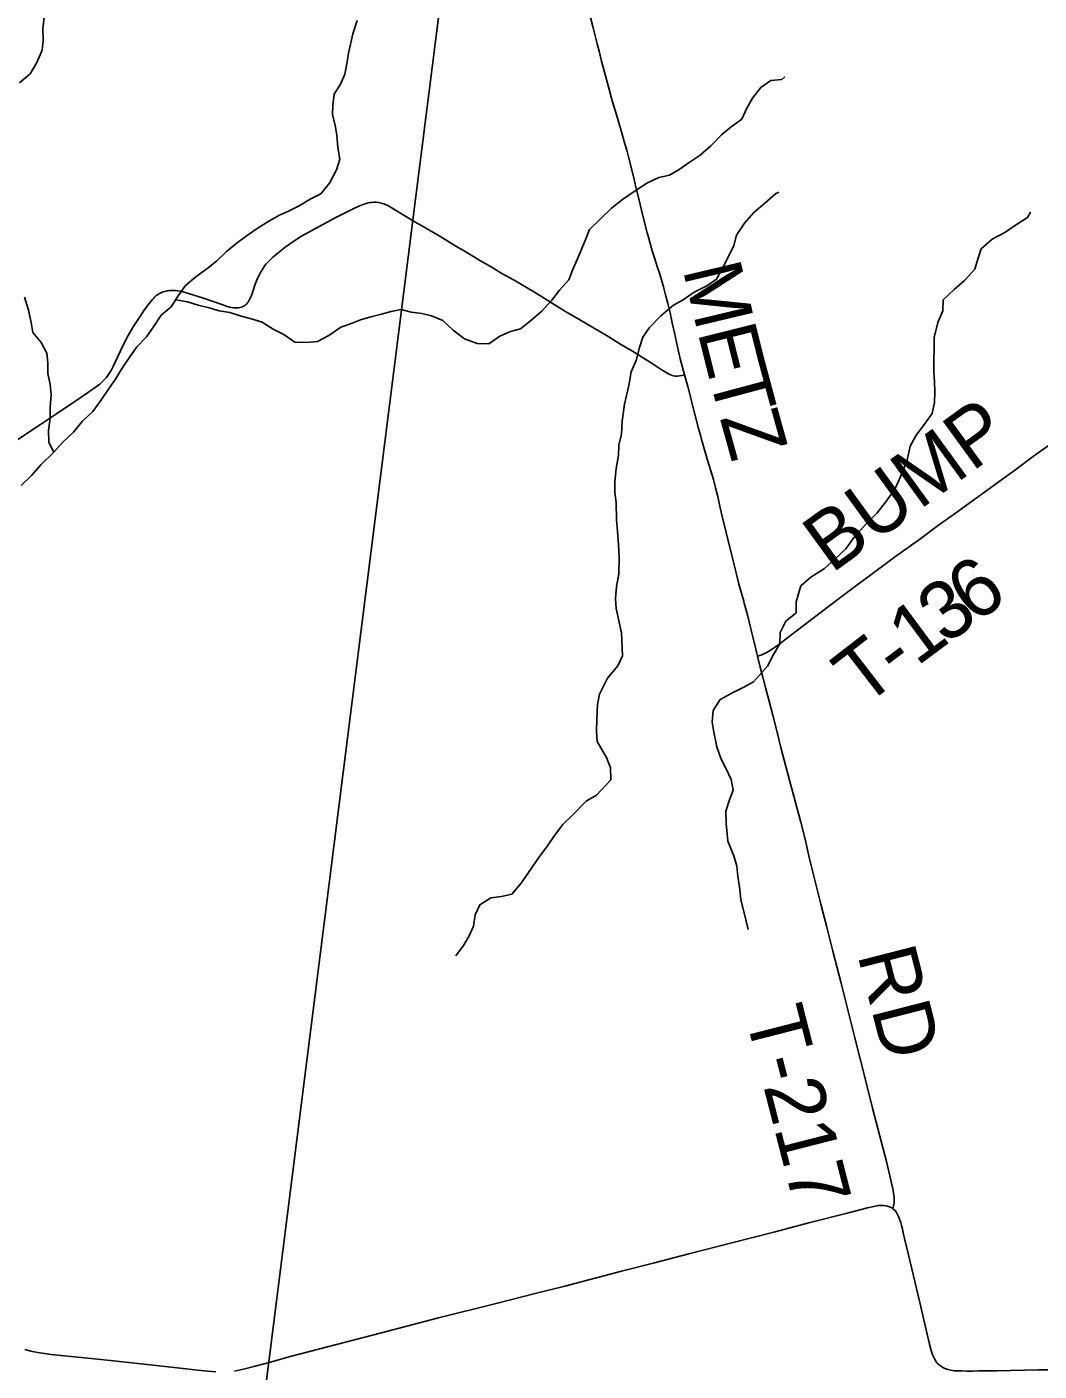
# Model space of a CAD drawing. Extents: x 0 to 1101, y 0 to 440.
# Drawn here: x 845.184 to 846.17, y 374.552 to 375.861 of the extents above; entities that cross this region are included whole.
import ezdxf

# ---------------------------------------------------------------- set-up
doc = ezdxf.new("R2010")
doc.units = 0
for name, color, linetype in [('GM_X_Minor_River', 7, 'Continuous'), ('GM_X_State_Route', 7, 'Continuous'), ('GM_X_Township', 7, 'Continuous'), ('GM_X_Township_Road', 7, 'Continuous'), ('GM_X_Township_Road_Text', 7, 'Continuous')]:
    doc.layers.add(name, color=color, linetype=linetype)

msp = doc.modelspace()

# ---------------------------------------------------------------- linework, layer by layer
at = {"layer": 'GM_X_Minor_River'}
for points in [[(845.1769, 375.8062), (845.1873, 375.8149), (845.1938, 375.8259), (845.1989, 375.838), (845.2001, 375.8475), (845.1998, 375.859), (845.2011, 375.87)], [(845.4938, 375.8144), (845.4957, 375.8246), (845.4974, 375.8349), (845.5013, 375.8539), (845.5056, 375.8668)], [(845.1787, 375.414), (845.1887, 375.4238), (845.198, 375.4344), (845.2099, 375.4461), (845.2191, 375.4563), (845.2295, 375.4661), (845.2379, 375.4763), (845.2483, 375.4861), (845.2568, 375.4979), (845.2637, 375.5077), (845.2703, 375.5176), (845.2761, 375.5274), (845.2838, 375.5384), (845.2911, 375.549), (845.3007, 375.5588), (845.3081, 375.5694), (845.315, 375.5797), (845.3246, 375.588), (845.3315, 375.5986), (845.3385, 375.6088), (845.3485, 375.6171), (845.3592, 375.625), (845.3688, 375.6325), (845.3784, 375.642), (845.3891, 375.6506), (845.3998, 375.6585), (845.4094, 375.6649), (845.4198, 375.6713), (845.4301, 375.6773), (845.4396, 375.6814), (845.4492, 375.6863), (845.4599, 375.6927), (845.4703, 375.6979), (845.4787, 375.7085), (845.4857, 375.7214), (845.4888, 375.7317), (845.487, 375.7431), (845.486, 375.755), (845.4842, 375.7649), (845.4816, 375.7748), (845.4821, 375.7843), (845.4833, 375.795), (845.4895, 375.8049), (845.4938, 375.8144)], [(845.3291, 375.5949), (845.3406, 375.5928), (845.3509, 375.5896), (845.3615, 375.5869), (845.3714, 375.5841), (845.3817, 375.5825), (845.3919, 375.5793), (845.4037, 375.5758), (845.4132, 375.573), (845.4238, 375.5661), (845.4344, 375.561), (845.445, 375.5537), (845.4553, 375.5532), (845.4671, 375.5542), (845.4782, 375.5602), (845.4897, 375.5681), (845.4992, 375.5715), (845.5088, 375.5752), (845.5191, 375.5782), (845.5294, 375.5807), (845.5389, 375.5833), (845.5484, 375.5855), (845.5583, 375.5827), (845.5686, 375.5815), (845.5781, 375.5791), (845.5891, 375.5745), (845.5993, 375.5652), (845.6103, 375.5567), (845.6224, 375.5524), (845.6338, 375.5519), (845.6445, 375.5595), (845.6549, 375.5639), (845.6648, 375.5665), (845.6744, 375.5744), (845.6855, 375.5838), (845.6951, 375.5944), (845.7028, 375.6043), (845.7117, 375.6141), (845.7152, 375.6236), (845.7202, 375.6346), (845.7276, 375.6525), (845.7319, 375.6631), (845.7423, 375.6733), (845.7534, 375.6839), (845.7641, 375.6925), (845.7772, 375.7015), (845.7883, 375.7087), (845.7994, 375.7139), (845.8097, 375.7161), (845.8192, 375.7217), (845.83, 375.7293), (845.8395, 375.7357), (845.8499, 375.7447), (845.8603, 375.7553), (845.8699, 375.7632), (845.8802, 375.7707), (845.8852, 375.7814), (845.8907, 375.7912), (845.8987, 375.8014), (845.9083, 375.8082), (845.919, 375.8093), (845.9221, 375.8119)], [(845.6018, 374.9562), (845.6092, 374.966), (845.6146, 374.9755), (845.6189, 374.985), (845.6205, 374.996), (845.6251, 375.0059), (845.6359, 375.0126), (845.6461, 375.0137), (845.6564, 375.0162), (845.6653, 375.0268), (845.6831, 375.0529), (845.6911, 375.0632), (845.6977, 375.0734), (845.7058, 375.084), (845.7158, 375.0934), (845.7285, 375.1066), (845.7388, 375.1126), (845.7526, 375.1274), (845.7524, 375.1392), (845.7483, 375.1491), (845.7393, 375.1648), (845.7386, 375.1744), (845.7391, 375.1869), (845.7396, 375.2007), (845.7416, 375.2109), (845.7493, 375.2265), (845.7593, 375.2386), (845.764, 375.2481), (845.763, 375.2706), (845.7579, 375.2942), (845.7573, 375.3038), (845.7581, 375.3156), (845.7605, 375.3281), (845.7607, 375.3438), (845.76, 375.3567), (845.759, 375.3693), (845.7583, 375.3808), (845.7577, 375.3975), (845.7566, 375.4071), (845.7567, 375.4177), (845.758, 375.4307), (845.76, 375.4433), (845.7605, 375.4535), (845.7629, 375.4638), (845.7637, 375.4768), (845.7658, 375.4931), (845.7701, 375.5114), (845.7725, 375.5247), (845.7772, 375.5357), (845.7807, 375.5483), (845.7839, 375.5585), (845.7904, 375.568), (845.8012, 375.5793), (845.8135, 375.5895), (845.823, 375.5948), (845.8338, 375.6023), (845.846, 375.6083), (845.8556, 375.615), (845.8618, 375.626), (845.8723, 375.6477), (845.875, 375.6579), (845.8827, 375.6693), (845.892, 375.6799), (845.9027, 375.6889), (845.9131, 375.698), (845.9161, 375.6995)], [(845.8865, 374.9817), (845.8825, 374.9981), (845.8791, 375.0107), (845.8781, 375.021), (845.8763, 375.0336), (845.8752, 375.0435), (845.8723, 375.0534), (845.8667, 375.0676), (845.8649, 375.0848), (845.8647, 375.097), (845.8682, 375.108), (845.8717, 375.1175), (845.8699, 375.1278), (845.865, 375.1381), (845.8602, 375.1477), (845.8557, 375.1595), (845.8528, 375.1737), (845.8514, 375.1836), (845.8522, 375.195), (845.8592, 375.2056), (845.8699, 375.2116), (845.8821, 375.2176), (845.8917, 375.2229), (845.9052, 375.238), (845.911, 375.2494), (845.9172, 375.26), (845.9176, 375.271), (845.9231, 375.282), (845.933, 375.2899), (845.9331, 375.3006), (845.9375, 375.3162), (845.9474, 375.3249), (845.9608, 375.3331), (845.9708, 375.3422), (845.9816, 375.3524), (845.9897, 375.3637), (846.0016, 375.377), (846.012, 375.3875), (846.0212, 375.3993), (846.0297, 375.4118), (846.034, 375.4213), (846.041, 375.4387), (846.0441, 375.4524), (846.0499, 375.463), (846.058, 375.4736), (846.0654, 375.4842), (846.0677, 375.4949), (846.0682, 375.5052), (846.0679, 375.5151), (846.0672, 375.525), (846.067, 375.5357), (846.0674, 375.5475), (846.0675, 375.5582), (846.0711, 375.5726), (846.0758, 375.584), (846.0762, 375.5947), (846.087, 375.6049), (846.097, 375.6136), (846.107, 375.6245), (846.1101, 375.6344), (846.1132, 375.6443), (846.124, 375.6537), (846.1362, 375.6605), (846.1485, 375.6687), (846.1584, 375.6751), (846.1611, 375.6801)], [(845.2103, 375.4465), (845.2054, 375.456), (845.2051, 375.4675), (845.2067, 375.4797), (845.2068, 375.4899), (845.2077, 375.5025), (845.2067, 375.5124), (845.2045, 375.5231), (845.2046, 375.5334), (845.2035, 375.543), (845.1979, 375.5533), (845.19, 375.5629), (845.1882, 375.5728), (845.1856, 375.5847), (845.1819, 375.5973)]]:
    msp.add_lwpolyline(points, dxfattribs=at)
at = {"layer": 'GM_X_State_Route'}
for points in [[(845.42, 374.5603), (845.4419, 374.5662), (845.5295, 374.5891), (845.585, 374.6035), (845.641, 374.6176), (845.6789, 374.6273), (845.7078, 374.6346), (845.7631, 374.6491), (845.7951, 374.6572), (845.8287, 374.6659), (845.8703, 374.6766), (845.9112, 374.6871), (845.9455, 374.696), (845.9827, 374.7057), (846.0026, 374.7108), (846.0088, 374.7122), (846.0128, 374.7129), (846.0164, 374.7131), (846.0184, 374.713), (846.0206, 374.7127), (846.0231, 374.7121), (846.0247, 374.7114), (846.0263, 374.7106), (846.0273, 374.7098), (846.0283, 374.709), (846.0294, 374.708), (846.0307, 374.7063), (846.0315, 374.705), (846.0327, 374.7024), (846.0338, 374.6997), (846.0349, 374.6961), (846.0355, 374.6936), (846.0365, 374.6899), (846.0373, 374.6863), (846.0387, 374.6809), (846.0422, 374.6663), (846.0534, 374.6186), (846.0573, 374.6016), (846.0625, 374.5792), (846.0644, 374.572), (846.0654, 374.5689), (846.0665, 374.5662), (846.0678, 374.5636), (846.0691, 374.5614), (846.0705, 374.5596), (846.0727, 374.5575), (846.075, 374.5558), (846.0777, 374.5544), (846.0809, 374.5533), (846.0838, 374.5527), (846.0869, 374.5522), (846.0899, 374.552), (846.0946, 374.5519), (846.0992, 374.5518), (846.1048, 374.5518), (846.1104, 374.5519), (846.1285, 374.5522), (846.1688, 374.553), (846.185, 374.553)], [(845.1822, 374.5729), (845.1894, 374.571), (845.1968, 374.5696), (845.2079, 374.568), (845.2401, 374.5648), (845.2654, 374.5622), (845.3099, 374.5572), (845.3333, 374.5546), (845.3506, 374.5527), (845.3599, 374.5518), (845.368, 374.5511)], [(845.3861, 374.5517), (845.3949, 374.5538), (845.4065, 374.5567), (845.42, 374.5603)]]:
    msp.add_lwpolyline(points, dxfattribs=at)
at = {"layer": 'GM_X_Township'}
for points in [[(843.7743, 376.6401), (844.4941, 376.5699), (845.4182, 376.4736), (845.5612, 376.461), (845.6523, 376.4464), (845.649, 376.3795), (845.6323, 376.2442), (845.56, 375.6723), (845.4198, 374.5609), (845.4081, 374.4677), (845.355, 374.0482), (845.2, 372.8166), (844.9343, 370.7914), (844.8107, 369.7452), (844.7764, 369.459), (844.7671, 369.3901), (844.6729, 368.4734), (843.0244, 368.6428)], [(845.2, 372.8166), (845.355, 374.0482), (845.4081, 374.4677), (845.4198, 374.5609), (845.56, 375.6723), (845.6323, 376.2442), (845.649, 376.3795), (845.6523, 376.4464), (845.8289, 376.4273), (846.6778, 376.3437), (847.4662, 376.2566), (847.7946, 376.221), (849.0627, 376.0925), (849.9034, 375.9956), (850.1463, 375.9688), (850.1084, 375.659), (850.0881, 375.4017), (850.0422, 374.8961), (850.0054, 374.4861), (849.9545, 374.031), (849.8439, 372.9428)]]:
    msp.add_lwpolyline(points, dxfattribs=at)
at = {"layer": 'GM_X_Township_Road'}
for points in [[(845.8245, 375.5216), (845.8202, 375.5374), (845.8176, 375.5491), (845.8146, 375.5627), (845.8124, 375.5724), (845.8103, 375.5821), (845.8081, 375.5911), (845.806, 375.5995), (845.8039, 375.6073), (845.8003, 375.6197), (845.7982, 375.6262), (845.7965, 375.6315), (845.7952, 375.6356), (845.7933, 375.6415), (845.7922, 375.645), (845.7906, 375.6508), (845.7893, 375.6558), (845.7881, 375.6599), (845.7851, 375.6713), (845.7826, 375.6822), (845.7802, 375.6918), (845.7771, 375.7045), (845.7749, 375.7135), (845.7701, 375.7326), (845.7681, 375.7404), (845.7657, 375.7488), (845.7623, 375.7607), (845.7604, 375.7672), (845.7574, 375.7773), (845.7541, 375.7885), (845.7504, 375.8022), (845.7436, 375.8272), (845.7412, 375.8368), (845.7395, 375.8441), (845.7356, 375.8597), (845.7212, 375.9144)], [(845.1751, 375.4586), (845.1849, 375.4652), (845.1974, 375.4734), (845.2129, 375.4837), (845.2308, 375.4959), (845.243, 375.5042), (845.2507, 375.5095), (845.2529, 375.5111), (845.255, 375.5127), (845.2568, 375.5143), (845.2583, 375.5158), (845.2597, 375.5171), (845.2612, 375.5188), (845.2623, 375.5203), (845.2635, 375.522), (845.2649, 375.5241), (845.2664, 375.5267), (845.2682, 375.53), (845.2702, 375.5342), (845.2778, 375.5505), (845.2827, 375.5599), (845.2877, 375.5685), (845.2933, 375.5774), (845.2983, 375.5846), (845.303, 375.5909), (845.3047, 375.5931), (845.3063, 375.595), (845.3076, 375.5965), (845.3088, 375.5978), (845.3101, 375.5989), (845.3112, 375.5997), (845.3125, 375.6005), (845.3139, 375.6013), (845.3152, 375.6019), (845.3167, 375.6025), (845.3182, 375.6029), (845.3197, 375.6033), (845.3213, 375.6036), (845.3231, 375.6038), (845.325, 375.6039), (845.3268, 375.6039), (845.3289, 375.6038), (845.3312, 375.6035), (845.3339, 375.6031), (845.3374, 375.6022), (845.3416, 375.601), (845.3561, 375.5963), (845.3739, 375.5903), (845.3792, 375.5884), (845.3814, 375.5878), (845.3834, 375.5874), (845.3852, 375.5871), (845.3871, 375.587), (845.3886, 375.5869), (845.39, 375.587), (845.3913, 375.5872), (845.3926, 375.5875), (845.3934, 375.5878), (845.3943, 375.5882), (845.3951, 375.5886), (845.3959, 375.5891), (845.3969, 375.5898), (845.3978, 375.5906), (845.3986, 375.5914), (845.3994, 375.5925), (845.4002, 375.5937), (845.401, 375.5951), (845.4019, 375.597), (845.4028, 375.5991), (845.4045, 375.604), (845.4064, 375.6099), (845.4087, 375.6156), (845.4109, 375.6201), (845.4121, 375.6225), (845.4137, 375.6249), (845.4152, 375.6271), (845.4168, 375.6294), (845.4188, 375.6316), (845.4212, 375.634), (845.4237, 375.6364), (845.4268, 375.639), (845.4356, 375.6459), (845.4441, 375.652), (845.4514, 375.6567), (845.4617, 375.6624), (845.4841, 375.6745), (845.503, 375.684), (845.5068, 375.6857), (845.5104, 375.6872), (845.5124, 375.6879), (845.5145, 375.6886), (845.5163, 375.6891), (845.5181, 375.6895), (845.5198, 375.6897), (845.5218, 375.6898), (845.5243, 375.6898), (845.5266, 375.6894), (845.5291, 375.6889), (845.5316, 375.6881), (845.5338, 375.6873), (845.5355, 375.6865), (845.5371, 375.6856), (845.5431, 375.6822), (845.5506, 375.6776), (845.5585, 375.6728), (845.5603, 375.6717)], [(845.5603, 375.6717), (845.5658, 375.6684), (845.5699, 375.6661)], [(845.5699, 375.6661), (845.5749, 375.6634), (845.5823, 375.6591), (845.5887, 375.6553), (845.6019, 375.6471), (845.6093, 375.6427), (845.6259, 375.6329), (845.636, 375.6269), (845.6466, 375.6205), (845.6585, 375.6138), (845.6783, 375.6022), (845.7079, 375.5839), (845.7232, 375.5749), (845.7374, 375.5664), (845.7506, 375.5587), (845.7615, 375.5521), (845.7736, 375.5448), (845.7878, 375.5359), (845.7949, 375.5315), (845.8016, 375.527), (845.8048, 375.525), (845.808, 375.5231), (845.8108, 375.5218), (845.8122, 375.5212), (845.8138, 375.5209), (845.8157, 375.5206), (845.8176, 375.5205), (845.8195, 375.5207), (845.8219, 375.5211), (845.8245, 375.5216)], [(845.8825, 375.2994), (845.882, 375.3014), (845.8774, 375.3181), (845.8747, 375.329), (845.8704, 375.3458), (845.8649, 375.3681), (845.86, 375.3879), (845.8584, 375.3952), (845.8567, 375.4032), (845.8547, 375.4117), (845.8525, 375.4197), (845.8469, 375.4386), (845.8425, 375.4534), (845.841, 375.4588), (845.8398, 375.463), (845.838, 375.4696), (845.8351, 375.481), (845.8276, 375.5103), (845.8245, 375.5216)], [(845.8954, 375.2479), (845.8996, 375.2492), (845.9017, 375.25), (845.9038, 375.2511), (845.9086, 375.254), (845.9163, 375.2593), (845.9277, 375.2679), (845.9576, 375.2911), (845.9779, 375.3064), (845.9948, 375.319), (846.0018, 375.3242), (846.0287, 375.3441), (846.0544, 375.3625), (846.0704, 375.3743), (846.0905, 375.3888), (846.106, 375.4001), (846.1186, 375.4091), (846.1307, 375.4179), (846.1468, 375.4297), (846.1643, 375.4425), (846.1829, 375.4559)], [(845.8954, 375.2479), (845.8939, 375.2546), (845.8913, 375.2654), (845.8891, 375.2744), (845.8856, 375.2882), (845.8825, 375.2994)], [(846.0273, 374.7098), (846.0279, 374.7126), (846.0282, 374.7141), (846.0284, 374.7159), (846.0285, 374.7176), (846.0285, 374.7194), (846.0285, 374.7211), (846.0283, 374.7232), (846.028, 374.7254), (846.0276, 374.7275), (846.0254, 374.7378), (846.0209, 374.7559), (846.0078, 374.8064), (846, 374.8378), (845.9955, 374.8559), (845.99, 374.8775), (845.9771, 374.9281), (845.9689, 374.9607), (845.9626, 374.9854), (845.9572, 375.0064), (845.9506, 375.0323), (845.9462, 375.0504), (845.9417, 375.0697), (845.9375, 375.0863), (845.9303, 375.1139), (845.923, 375.1403), (845.9183, 375.159), (845.9146, 375.174), (845.9106, 375.189), (845.9067, 375.204), (845.9032, 375.2175), (845.9007, 375.2273), (845.898, 375.237), (845.8954, 375.2479)]]:
    msp.add_lwpolyline(points, dxfattribs=at)

# ---------------------------------------------------------------- texts
at = {"layer": 'GM_X_Township_Road_Text'}
for s, height, rotation, p in [('M', 0.0568, 283.3736, (845.8225, 375.6245)), ('E', 0.0568, 284.0413, (845.8369, 375.5638)), ('T', 0.0568, 285.0411, (845.8475, 375.5215)), ('Z', 0.0568, 285.5181, (845.8586, 375.48)), ('BUMP', 0.05682, 35.9561, (845.9675, 375.3277)), ('6', 0.0568, 35.6375, (846.1067, 375.2787)), ('3', 0.0568, 35.9134, (846.0784, 375.2582)), ('1', 0.0568, 36.5764, (846.0505, 375.2374)), ('T', 0.0568, 37.7382, (845.9985, 375.1975)), ('-', 0.0568, 37.1993, (846.032, 375.2234)), ('RD', 0.05682, 284.3966, (845.9925, 374.9575)), ('T-217', 0.05682, 284.374, (845.8832, 374.8989))]:
    msp.add_text(s, height=height, rotation=rotation, dxfattribs=at).set_placement(p)

doc.saveas('drawing.dxf')
